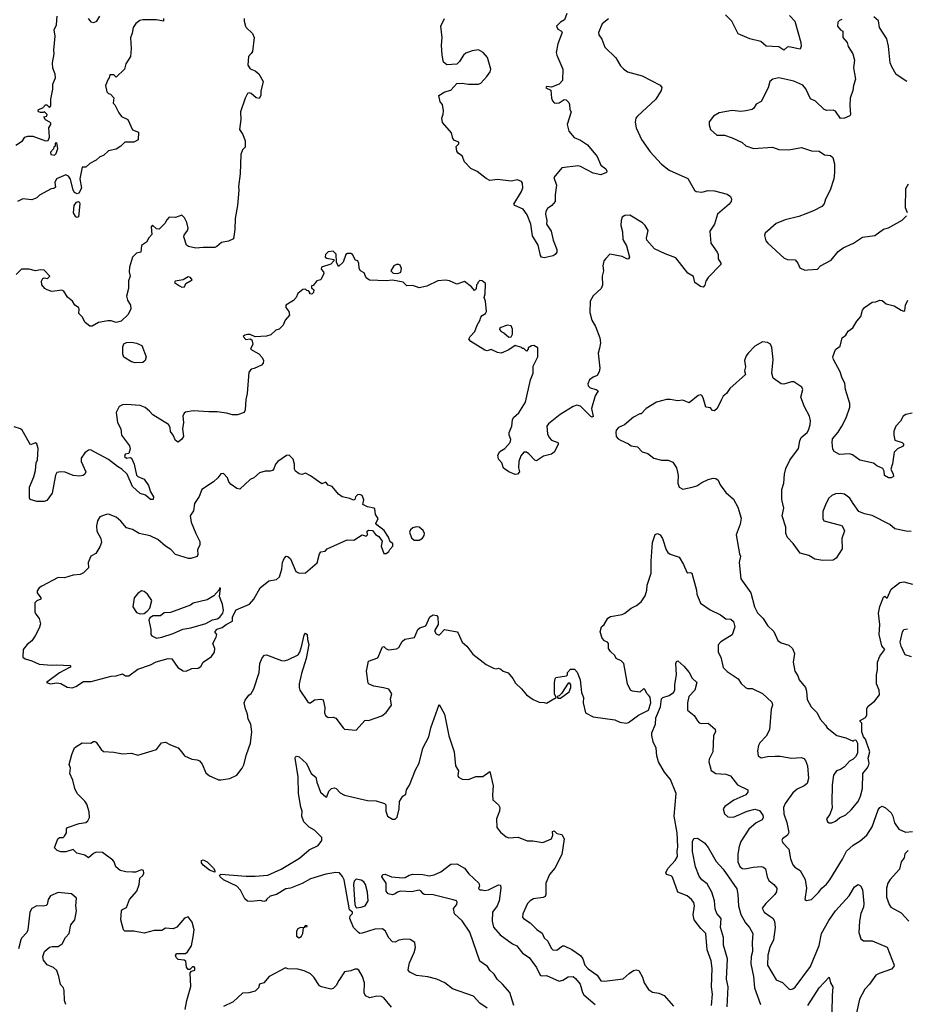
# Model space of a CAD drawing. Extents: x 1690054 to 1842981, y 782881 to 914114.
# Tile 367 of 656: x 1773570 to 1780595, y 843745 to 851546. Entities that reach past the tile are written whole.
import ezdxf

# ---------------------------------------------------------------- set-up
doc = ezdxf.new("R2010")
doc.units = 0

msp = doc.modelspace()

# ---------------------------------------------------------------- linework, layer by layer
at = {"layer": '0CON10XD'}
for points in [[(1773539.5, 850550.5), (1773592.5, 850585), (1773610, 850615), (1773635, 850624.2), (1773675, 850624), (1773775, 850586.7), (1773795, 850590), (1773806.1, 850613.9), (1773803, 850653), (1773800.7, 850689.3), (1773817.5, 850715), (1773817.5, 850725), (1773810, 850735), (1773775, 850752.5), (1773762.5, 850775), (1773785, 850782.5), (1773787.5, 850795), (1773767, 850817), (1773755, 850810), (1773735, 850810), (1773722.5, 850815), (1773717.5, 850825), (1773720, 850835), (1773753.6, 850846.4), (1773775, 850870), (1773785, 850870), (1773805, 850850), (1773816.4, 850863.6), (1773816.7, 850915), (1773833.6, 850996.4), (1773833.9, 851036.1), (1773853.3, 851085), (1773850, 851115), (1773831.7, 851161.7), (1773829.2, 851205), (1773843.1, 851275), (1773840, 851305), (1773850.6, 851415), (1773844.4, 851465), (1773862.5, 851505), (1773867.7, 851575)], [(1777905.8, 851595), (1777886.2, 851545), (1777854.6, 851525.4), (1777824.5, 851495), (1777835, 851470), (1777863.3, 851455), (1777868.6, 851445), (1777833.5, 851355), (1777821.1, 851285), (1777825.9, 851264.1), (1777874, 851155), (1777872, 851065), (1777845, 851034), (1777785, 851010), (1777745, 851017.1), (1777739.2, 851005), (1777778.3, 850988.3), (1777783.3, 850925), (1777791.7, 850901.7), (1777805, 850887.5), (1777825, 850883.3), (1777845, 850887.5), (1777885, 850913.3), (1777900.7, 850910.7), (1777920.7, 850890.7), (1777927.5, 850875), (1777930, 850835), (1777940, 850815), (1777908.8, 850715), (1777921.7, 850661.7), (1777963.4, 850613.4), (1778015, 850592), (1778070, 850555), (1778145, 850462.5), (1778175, 850393.8), (1778213.8, 850365), (1778223.3, 850345), (1778220, 850335), (1778175, 850317.5), (1778115, 850331.1), (1778015, 850384), (1777995, 850388.8), (1777865, 850372.5), (1777803.3, 850295), (1777823.9, 850233.9), (1777811.7, 850158.3), (1777812.5, 850105), (1777787.5, 850075), (1777751.2, 850048.8), (1777738.8, 850025), (1777736.2, 850005), (1777746.7, 849955), (1777743.3, 849925), (1777780.5, 849870.5), (1777798.3, 849798.3), (1777826.7, 849725), (1777826, 849705), (1777813.8, 849685), (1777796.7, 849675), (1777725, 849659.5), (1777705.4, 849665.4), (1777697, 849677), (1777679.6, 849759.6), (1777634.3, 849834.3), (1777621.3, 849925), (1777591, 850001), (1777559.5, 850045), (1777492.5, 850075), (1777485.8, 850085), (1777546.7, 850185), (1777556, 850215), (1777555, 850250), (1777547.5, 850265), (1777513.6, 850276.4), (1777465, 850266.2), (1777355, 850280), (1777295, 850272.5), (1777265, 850287.5), (1777195, 850342.5), (1777145, 850367.5), (1777095, 850420), (1777076.7, 850466.7), (1777047, 850487), (1777033.9, 850503.9), (1777028.3, 850541.7), (1777048.8, 850561.2), (1777050, 850575), (1777015, 850590), (1777003.3, 850605), (1776990.7, 850650.7), (1776921.2, 850731.2), (1776916.2, 850765), (1776926.7, 850796.7), (1776927.5, 850825), (1776920, 850875), (1776902.5, 850895), (1776892.5, 850945), (1776940, 850975), (1776985, 850987.5), (1777035, 851040), (1777075, 851043.3), (1777125, 851033.8), (1777205, 851034.2), (1777225, 851042), (1777272, 851095), (1777297, 851133), (1777304, 851155), (1777275.8, 851245), (1777242, 851285), (1777205, 851305.7), (1777155, 851300), (1777105, 851280), (1777087.1, 851265), (1777055, 851213.3), (1777035, 851192.5), (1776955, 851187.5), (1776929.3, 851209.3), (1776918.8, 851265), (1776913.3, 851345), (1776917.5, 851405), (1776906.7, 851495), (1776936.1, 851553.9)], [(1779668.8, 851578.8), (1779710.8, 851535), (1779760, 851365), (1779762.5, 851335), (1779755, 851312.5), (1779665, 851331.2), (1779651.7, 851328.3), (1779625, 851304.2), (1779585, 851330), (1779485, 851335.8), (1779441.7, 851371.7), (1779355, 851393.1), (1779332, 851405), (1779262, 851435), (1779213.1, 851535), (1779163.8, 851585)], [(1775347.5, 851555), (1775347.5, 851535), (1775360, 851495), (1775365, 851483.3), (1775415, 851437.5), (1775428, 851405), (1775414, 851295), (1775405, 851276.7), (1775383.3, 851255), (1775376.7, 851185), (1775395, 851157.5), (1775435, 851140), (1775465.9, 851115.9), (1775500, 851055), (1775480.7, 850979.3), (1775481.2, 850945), (1775467.3, 850922.7), (1775445, 850926.2), (1775405, 850960), (1775387, 850967), (1775375, 850960), (1775357.5, 850925), (1775320, 850815), (1775322.5, 850755), (1775312.5, 850675), (1775337, 850637), (1775356.4, 850586.4), (1775356.7, 850535), (1775334.5, 850515.5), (1775321.9, 850478.1), (1775316.2, 850325), (1775304.8, 850225), (1775307.7, 850195), (1775296.5, 850075), (1775278.2, 849971.8), (1775276, 849884), (1775265, 849808.5), (1775225, 849790.4), (1775168.1, 849781.9), (1775131.6, 849748.4), (1775115, 849741.9), (1775025, 849742.3), (1774965, 849735.2), (1774908, 849748), (1774890.8, 849760.8), (1774870, 849825), (1774872.4, 849837.6), (1774900, 849875), (1774905.3, 849895), (1774895, 849940), (1774876.7, 849975), (1774855, 849997.5), (1774805, 849977.5), (1774755, 849980), (1774735, 849960), (1774719.3, 849930.7), (1774675, 849887.5), (1774655, 849890), (1774622.5, 849917.5), (1774612.5, 849905), (1774616.7, 849845), (1774592.2, 849817.8), (1774575.7, 849784.3), (1774535, 849756.7), (1774530, 849705), (1774495, 849696.7), (1774464.3, 849665.7), (1774439, 849585), (1774438.3, 849548.3), (1774446.5, 849515), (1774432.8, 849477.2), (1774432.3, 849415), (1774416.9, 849355), (1774423, 849323), (1774448.5, 849285), (1774449.4, 849255), (1774430.5, 849209.5), (1774375, 849156.7), (1774335, 849147.5), (1774295, 849161.2), (1774269.3, 849160.7), (1774195, 849148), (1774145, 849118.5), (1774125, 849118.8), (1774087.6, 849147.6), (1774065, 849190.6), (1774039.4, 849219.4), (1774041.1, 849255), (1774035.5, 849265), (1774008, 849285), (1773988.8, 849315), (1773948.7, 849348.7), (1773920, 849395), (1773905, 849402.9), (1773866.6, 849396.6), (1773825, 849392.5), (1773788.8, 849405), (1773770, 849415), (1773745.8, 849445), (1773742, 849475), (1773754.1, 849495.9), (1773765, 849500), (1773790, 849495), (1773807.5, 849515), (1773765, 849561.2), (1773736.1, 849563.9), (1773695, 849556), (1773645, 849570), (1773585, 849570), (1773542.3, 849527.7)], [(1774710, 851555), (1774710, 851535), (1774653.8, 851543.8), (1774545, 851544.5), (1774521.1, 851538.9), (1774490, 851515), (1774470, 851485), (1774461.7, 851438.3), (1774447, 851403), (1774453, 851317), (1774447, 851253), (1774410, 851195), (1774400, 851155), (1774335, 851090), (1774315, 851110), (1774285, 851110), (1774280, 851085), (1774270, 851075), (1774250, 851025), (1774260, 850975), (1774275, 850960), (1774290, 850955), (1774317, 850927), (1774310, 850885), (1774325, 850870), (1774355, 850806.7), (1774377.7, 850777.7), (1774426.7, 850755), (1774464.3, 850674.3), (1774512.5, 850655), (1774507.5, 850595), (1774475, 850576.2), (1774404.1, 850575.9), (1774372.5, 850545), (1774335, 850520), (1774273.9, 850506.1), (1774235, 850470), (1774205, 850460), (1774175, 850432.5), (1774125, 850407.5), (1774095, 850377.5), (1774065, 850376.7), (1774045.8, 850284.2), (1774059.5, 850210.5), (1774038.3, 850171.7), (1774025, 850167.1), (1774005, 850175.8), (1773994.8, 850194.8), (1773972.3, 850282.3), (1773956.4, 850306.4), (1773935, 850317.1), (1773861.1, 850285), (1773848.8, 850255), (1773855, 850220), (1773841.7, 850208.3), (1773820, 850205), (1773727.5, 850155), (1773705, 850133.3), (1773665, 850117.5), (1773594.1, 850125.9), (1773553.3, 850106.7)], [(1774113.6, 851555), (1774135, 851529.4), (1774157, 851523), (1774181.2, 851535), (1774205, 851573.3)], [(1778235, 851552.5), (1778185, 851514), (1778157.5, 851445), (1778158, 851425), (1778181.7, 851391.7), (1778207, 851327), (1778292.7, 851242.7), (1778330.9, 851180.9), (1778355, 851156.2), (1778385, 851134), (1778501.7, 851101.7), (1778645, 851026.2), (1778657.7, 851007.7), (1778653.8, 850985), (1778610, 850915), (1778465, 850782.5), (1778453.3, 850765), (1778447.5, 850735), (1778455, 850690), (1778496.8, 850596.8), (1778565, 850498), (1778655, 850401.2), (1778715, 850353.8), (1778865, 850288.8), (1778918, 850195), (1778930, 850185), (1778975, 850178.1), (1779025, 850191.9), (1779075, 850189.2), (1779175, 850163.8), (1779201.2, 850145), (1779210, 850125), (1779207.5, 850105), (1779192, 850085), (1779100, 850005), (1779076.2, 849925), (1779038.3, 849871.7), (1779047.5, 849775), (1779096, 849705), (1779103.8, 849685), (1779105, 849650), (1779127, 849617), (1779127, 849607), (1779025.9, 849504.1), (1779006.2, 849475), (1778997.7, 849442.3), (1778985, 849427.5), (1778965, 849432.5), (1778920, 849465), (1778910, 849510), (1778865, 849538.6), (1778768.8, 849658.8), (1778685, 849692), (1778599.5, 849729.5), (1778539.3, 849799.3), (1778536.7, 849815), (1778550.6, 849875), (1778526.9, 849915), (1778505, 849935.6), (1778405, 849996), (1778365.9, 849994.1), (1778345, 849982.5), (1778336, 849955), (1778334.3, 849915), (1778347.5, 849865), (1778349.2, 849805), (1778379.2, 849755), (1778402.5, 849665), (1778395, 849650), (1778385, 849647.5), (1778345, 849670), (1778245, 849687.5), (1778213.3, 849655), (1778198.8, 849635), (1778190.6, 849595), (1778195.7, 849555), (1778186, 849515), (1778187, 849443), (1778176.2, 849415), (1778113.2, 849356.8), (1778091.4, 849315), (1778087.1, 849225), (1778104.2, 849165), (1778131.4, 849115), (1778166.9, 849025), (1778173.3, 848985), (1778165.5, 848944.5), (1778152.9, 848905), (1778166.9, 848785), (1778161.8, 848755), (1778145, 848727.5), (1778113.8, 848715), (1778085, 848692), (1778071.7, 848661.7), (1778073.9, 848643.9), (1778089.3, 848629.3), (1778137.3, 848617.3), (1778152.5, 848605), (1778129.2, 848565), (1778100.8, 848465), (1778115, 848402), (1778105, 848395.8), (1778095, 848401.1), (1778015, 848484.3), (1777985, 848490.6), (1777955, 848481.9), (1777852.6, 848417.4), (1777761.2, 848345), (1777746.7, 848325), (1777752, 848265), (1777765.6, 848235.6), (1777784.5, 848214.5), (1777833.3, 848195), (1777839.4, 848185), (1777805, 848120), (1777783.3, 848105), (1777721.6, 848088.4), (1777665, 848051.4), (1777652, 848055), (1777605, 848105.8), (1777585, 848118.8), (1777565, 848118.8), (1777540.3, 848089.7), (1777524.2, 848045.8), (1777522.5, 847995), (1777529.2, 847965), (1777515, 847946.2), (1777495, 847942.5), (1777446.7, 847965), (1777404.1, 847994.1), (1777390, 848035), (1777363.8, 848065), (1777358, 848095), (1777374.3, 848125.7), (1777415, 848148), (1777456.2, 848195), (1777460.7, 848220.7), (1777447.5, 848255), (1777447.5, 848275), (1777470, 848325), (1777473.6, 848376.4), (1777482.5, 848395), (1777525, 848430), (1777578.8, 848515), (1777616.7, 848693.3), (1777637.5, 848745), (1777638.3, 848801.7), (1777676.1, 848873.9), (1777675.8, 848945.8), (1777645, 848963.3), (1777625, 848962.5), (1777600, 848945), (1777600, 848935), (1777585, 848920), (1777565, 848940), (1777555, 848940), (1777545, 848950), (1777495, 848963.3), (1777445, 848930.8), (1777385, 848903.3), (1777355, 848908.8), (1777306.4, 848933.6), (1777275, 848922), (1777255, 848926.7), (1777145.9, 848995.9), (1777130, 849015), (1777138.8, 849035), (1777177.5, 849075), (1777194.3, 849125.7)], [(1780085, 851547.8), (1780065, 851538.9), (1780052.2, 851525), (1780049.4, 851495), (1780075, 851466), (1780093.6, 851453.6), (1780092.5, 851405), (1780126.1, 851366.1), (1780135, 851332.5), (1780172, 851275), (1780183.8, 851225), (1780176, 851165), (1780193.3, 851075), (1780175.9, 851024.1), (1780172.5, 850985), (1780150, 850925), (1780147.5, 850865), (1780153.3, 850795), (1780147.5, 850785), (1780105, 850764.4), (1780075, 850762.2), (1780035, 850822), (1780015, 850828.7), (1779966.6, 850826.6), (1779944.4, 850834.4), (1779875, 850900), (1779835, 850917.5), (1779798.6, 850998.6), (1779775, 851026.2), (1779705, 851059.4), (1779585, 851085.6), (1779537.5, 851075), (1779515, 851056.7), (1779501.2, 851005), (1779445, 850898.8), (1779405, 850876), (1779386.2, 850845), (1779373.3, 850835), (1779325, 850822.5), (1779285, 850818), (1779215, 850827.5), (1779111.2, 850808.8), (1779067.7, 850782.3), (1779032.3, 850737.7), (1779034.1, 850714.1), (1779043.8, 850675), (1779095, 850632), (1779155, 850630.8), (1779215, 850610.8), (1779295, 850573.3), (1779325, 850546.7), (1779385, 850526.2), (1779534.1, 850535.9), (1779585, 850518.1), (1779665, 850516), (1779765, 850534.2), (1779845, 850507.5), (1779905, 850503.3), (1779946.4, 850476.4), (1779995, 850468.8), (1780013.2, 850453.2), (1780025.7, 850405), (1780027.1, 850335), (1780020.5, 850285), (1779990.9, 850195), (1779956, 850125), (1779943.9, 850086.1), (1779925, 850066.7), (1779858.8, 850031.2), (1779798.3, 850008.3), (1779745, 849987.6), (1779635, 849960.9), (1779565, 849930.6), (1779476.7, 849855), (1779471.2, 849835), (1779483.3, 849795), (1779497.5, 849775), (1779627.6, 849657.6), (1779655, 849645.6), (1779713.6, 849643.6), (1779736.1, 849616.1), (1779750.7, 849580.7), (1779790.7, 849560.7)], [(1780598.6, 851055), (1780515, 851111.2), (1780481.7, 851171.7), (1780467.1, 851205), (1780453.8, 851335), (1780440, 851395), (1780384.1, 851484.1), (1780375, 851537.5), (1780338.3, 851568.3)], [(1773845, 850472.5), (1773860, 850485), (1773872.5, 850525), (1773865, 850570), (1773851.7, 850568.3), (1773850, 850545), (1773840, 850535), (1773838.3, 850521.7), (1773813.3, 850495), (1773817, 850477), (1773845, 850472.5)], [(1780604.6, 850015), (1780590, 850055), (1780592.8, 850207.2), (1780613.6, 850246.4)], [(1774025, 849977.5), (1774015, 849984.2), (1773995.5, 850015), (1774000.5, 850075), (1774020.4, 850099.6), (1774035, 850104.3), (1774045, 850096.7), (1774046.4, 850086.4), (1774035, 849984), (1774025, 849977.5)], [(1779790.7, 849560.7), (1779815, 849563.3), (1779890.5, 849569.5), (1779915, 849595.6), (1779999.4, 849640.6), (1780055, 849710), (1780095, 849738), (1780176.7, 849775), (1780248.1, 849821.9), (1780345, 849836.9), (1780415.6, 849885), (1780455, 849897.6), (1780563, 849957), (1780597.1, 849992.9)], [(1777194.3, 849125.7), (1777216.8, 849163.2), (1777225, 849190), (1777235, 849203.3), (1777261.7, 849218.3), (1777270, 849235), (1777260, 849315), (1777250, 849345), (1777257.5, 849375), (1777260, 849455), (1777235, 849477.5), (1777215, 849480), (1777200, 849465), (1777200, 849455), (1777190, 849445), (1777187, 849413), (1777175, 849400), (1777150, 849430), (1777095, 849472.5), (1777035, 849451.2), (1776976.3, 849476.3), (1776945, 849480.9), (1776884.2, 849475.8), (1776795, 849435.6), (1776735, 849422.5), (1776685, 849438.8), (1776638.3, 849438.3), (1776607.3, 849467.3), (1776525, 849482), (1776475, 849476), (1776341.2, 849481.2), (1776315, 849500), (1776299.3, 849539.3), (1776270, 849555), (1776260, 849575), (1776257.5, 849615), (1776250, 849635), (1776231.7, 849641.7), (1776207.5, 849685), (1776195, 849692.5), (1776167, 849693), (1776153.6, 849686.4), (1776133.3, 849625), (1776095, 849590), (1776080, 849625), (1776078.3, 849688.3), (1776055, 849712.5), (1776015, 849706.2), (1775994, 849685), (1775991.2, 849665), (1776005, 849656.2), (1776060, 849645), (1776060, 849635), (1776035, 849610), (1775962.5, 849585), (1775958.3, 849568.3), (1775978.3, 849548.3), (1775980, 849535), (1775956.4, 849483.6), (1775925, 849477.5), (1775895, 849440), (1775881.7, 849438.3), (1775881.7, 849421.7), (1775900, 849405), (1775897.5, 849385), (1775885, 849370), (1775870, 849375), (1775870, 849385), (1775858.3, 849398.3), (1775845, 849400), (1775835, 849410), (1775813, 849407), (1775773.6, 849376.4), (1775760, 849345), (1775739.3, 849320.7), (1775680, 849285), (1775678.8, 849265), (1775703.3, 849235), (1775706.7, 849205), (1775673.3, 849165), (1775657.5, 849125), (1775626.4, 849093.6), (1775600, 849085), (1775560.7, 849049.3), (1775525, 849037.5), (1775435, 849032.5), (1775395, 849052.5), (1775375, 849052.5), (1775355, 849047.5), (1775340, 849035), (1775363, 849013), (1775395, 849017.5), (1775408.3, 849008.3), (1775416.7, 848975), (1775400, 848935), (1775465, 848897.5), (1775490.7, 848870.7), (1775501.2, 848845), (1775498.8, 848825), (1775485, 848808.8), (1775428.8, 848781.2), (1775404, 848776), (1775385, 848752.5), (1775373.2, 848585), (1775363.1, 848536.9), (1775357.3, 848455), (1775347.5, 848435), (1775295, 848416), (1775255, 848416), (1775209.3, 848429.3), (1775135, 848438.8), (1775068.9, 848438.9), (1774945, 848446.9), (1774885, 848436), (1774872.3, 848427.7), (1774863.6, 848403.6), (1774868.8, 848355), (1774860, 848305), (1774866.7, 848245), (1774855, 848222.5), (1774825, 848197.5), (1774805, 848212.5), (1774785.5, 848255.5), (1774764.4, 848284.4), (1774762.9, 848315), (1774748.9, 848338.9), (1774625, 848414.3), (1774599.4, 848445), (1774565, 848472.2), (1774525, 848489.5), (1774415, 848497.1), (1774383.3, 848495), (1774357.4, 848482.6), (1774335.6, 848435), (1774345.7, 848354.3), (1774371.9, 848305), (1774376.7, 848255), (1774438.8, 848168.8), (1774445.8, 848145.8), (1774435, 848110), (1774405, 848102.5), (1774400, 848085), (1774415, 848071.2), (1774445, 848077.5), (1774455, 848072.5), (1774475.8, 848024.2), (1774496.2, 847936.2), (1774506.2, 847926.2), (1774555.4, 847905.4), (1774591.4, 847855), (1774606.2, 847805), (1774629.2, 847765), (1774626.5, 847743.5), (1774607.5, 847745), (1774567.7, 847777.7), (1774525, 847792), (1774465, 847848), (1774421.2, 847945), (1774379.2, 847985), (1774344.7, 848004.7), (1774275, 848062.5), (1774131.7, 848138.3), (1774115, 848134.4), (1774086.4, 848113.6), (1774058.3, 848071.7), (1774057.5, 848045), (1774093.8, 847965), (1774086.7, 847945), (1774072.5, 847935), (1774045, 847929.2), (1773995, 847934.3), (1773931.3, 847961.3), (1773895, 847964.4), (1773865, 847958), (1773853.2, 847936.8), (1773827.5, 847795), (1773784.2, 847735.8), (1773765, 847729.2), (1773705, 847730), (1773653.3, 847743.3), (1773646.7, 847756.7), (1773647.1, 847842.9), (1773682.5, 847925), (1773695.5, 847974.5), (1773700.8, 848035), (1773710.8, 848059.2), (1773717.3, 848147.3), (1773706.2, 848185), (1773695, 848193.3), (1773655, 848177.5), (1773590, 848295), (1773575.6, 848305.6), (1773525, 848321.2)], [(1776565, 849533.8), (1776590, 849545), (1776596.2, 849575), (1776585, 849600), (1776575, 849606.7), (1776555, 849607.5), (1776533.6, 849596.4), (1776510, 849555), (1776528.3, 849538.3), (1776565, 849533.8)], [(1774855, 849427.5), (1774875, 849430), (1774887.5, 849455), (1774937.5, 849485), (1774922.5, 849502.5), (1774905, 849508.6), (1774865, 849485.4), (1774802.5, 849475), (1774797.5, 849465), (1774835, 849436.7), (1774855, 849427.5)], [(1780500.5, 848119.5), (1780486.2, 848026.2), (1780473.3, 847985), (1780491.2, 847945), (1780493, 847927), (1780475, 847916.7), (1780455, 847916.7), (1780423.9, 847933.9), (1780419.3, 847969.3), (1780409.5, 847989.5), (1780361.7, 848011.7), (1780335, 848031.2), (1780226.7, 848055), (1780168.3, 848098.3), (1780145, 848106.7), (1780065, 848100), (1780022.5, 848125), (1780013.6, 848143.6), (1780008, 848195), (1780011.4, 848225), (1780055, 848277.5), (1780085, 848326.7), (1780117.6, 848392.4), (1780148, 848475), (1780147.5, 848505), (1780114, 848615), (1780108.8, 848665), (1780086.2, 848705), (1780071.2, 848755), (1780018.8, 848855), (1780013.9, 848876.1), (1780035, 848933.3), (1780070.7, 848959.3), (1780088, 849025), (1780115, 849046), (1780135, 849078.8), (1780171.2, 849105), (1780203.2, 849156.8), (1780234.3, 849195), (1780249.4, 849245), (1780265, 849265.6), (1780325, 849308), (1780355, 849310.6), (1780385, 849322.9), (1780405, 849322), (1780435, 849293.8), (1780497.9, 849277.9), (1780555, 849243.3), (1780575, 849236.7), (1780585, 849242.5), (1780590, 849285), (1780608.6, 849325)], [(1777445, 849030), (1777465, 849032.5), (1777476, 849055), (1777475.8, 849095), (1777465, 849119.2), (1777435, 849126.5), (1777374.2, 849105), (1777371.9, 849091.9), (1777385, 849076.7), (1777407.5, 849065), (1777445, 849030)], [(1774485, 848826), (1774455, 848836), (1774395, 848872.9), (1774386.4, 848895), (1774386.5, 848955), (1774395, 848977.5), (1774415, 848989.4), (1774455, 848990), (1774495, 848984.4), (1774538, 848965), (1774571.4, 848875), (1774563.2, 848846.8), (1774545, 848830), (1774485, 848826)], [(1780635, 847492), (1780595, 847492.9), (1780505, 847511.9), (1780465, 847546.9), (1780325, 847617.1), (1780265, 847630.8), (1780220, 847650), (1780173.3, 847713.3), (1780148, 847755), (1780105, 847786.7), (1780075, 847793.3), (1780035, 847788.2), (1780005, 847776.9), (1779981.4, 847755), (1779959.2, 847715), (1779935, 847650), (1779933.3, 847595), (1779942.5, 847575), (1780075, 847542.5), (1780087.5, 847535), (1780106.4, 847496.4), (1780084.1, 847435.9), (1780086.2, 847355), (1780039.7, 847280.3), (1780015.7, 847264.3), (1779935, 847260), (1779871.7, 847271.7), (1779821.7, 847301.7), (1779755, 847320), (1779700, 847395), (1779655, 847444.2), (1779640.5, 847475), (1779640, 847525), (1779612.5, 847615), (1779624.7, 847675), (1779610, 847745), (1779608.4, 847825), (1779625.4, 847875), (1779629.3, 847945), (1779639.6, 847990.4), (1779672.5, 848055), (1779740.4, 848149.6), (1779751.7, 848208.3), (1779763.1, 848235), (1779810, 848275), (1779821.4, 848295), (1779834.4, 848335), (1779836.8, 848366.8), (1779827.1, 848405), (1779787.4, 848477.4), (1779760.8, 848555), (1779776, 848615), (1779766.7, 848635), (1779705, 848676.2), (1779685, 848676.2), (1779625, 848657.5), (1779605, 848660), (1779540, 848705), (1779530, 848745), (1779540, 848855), (1779529.3, 848949.3), (1779520, 848975), (1779495, 848987.5), (1779455, 848992.5), (1779395, 848960), (1779345, 848907.5), (1779326.4, 848883.6), (1779313.3, 848845), (1779320, 848795), (1779313.3, 848765), (1779320, 848735), (1779196.7, 848625), (1779170, 848585), (1779145, 848562.5), (1779128, 848532), (1779097.5, 848465), (1779075, 848447.5), (1779060.7, 848450.7), (1779045, 848470), (1779007, 848477), (1778985, 848550), (1778975, 848567.5), (1778965, 848572.5), (1778945, 848567.5), (1778875, 848510), (1778825, 848532.5), (1778785, 848526.7), (1778725, 848536.7), (1778695, 848536.2), (1778615, 848516), (1778533.8, 848465), (1778495, 848422.5), (1778485, 848422.5), (1778435, 848396), (1778362.7, 848337.3), (1778315, 848314), (1778296, 848295), (1778292.5, 848275), (1778297.5, 848245), (1778312.9, 848225), (1778329.4, 848215), (1778395.3, 848185.3), (1778415, 848170.4), (1778465, 848162), (1778501.3, 848121.3), (1778548.1, 848108.1), (1778595, 848072), (1778655, 848055.6), (1778707.5, 848057.5), (1778745, 848040), (1778773.3, 847995), (1778782.3, 847962.3), (1778788, 847935), (1778784.1, 847874.1), (1778795, 847843.3), (1778825, 847826.7), (1778898, 847842), (1778935, 847854), (1778975, 847880), (1779025, 847902), (1779065, 847913.8), (1779085, 847911.2), (1779105, 847896.7), (1779121.3, 847861.3), (1779165, 847800), (1779226.2, 847746.2), (1779260, 847685), (1779287.3, 847597.3), (1779279.7, 847550.3), (1779247.1, 847465), (1779274.2, 847315), (1779282.5, 847295), (1779271.4, 847245), (1779284.4, 847115), (1779362.9, 847005), (1779391.8, 846895), (1779415, 846847.5), (1779462.4, 846802.4), (1779495, 846746.9), (1779545, 846698.8), (1779578.4, 846628.4), (1779605, 846608.5), (1779665, 846590), (1779694.1, 846564.1), (1779710, 846525), (1779698.6, 846455), (1779710.8, 846385), (1779736.8, 846346.8), (1779747.5, 846315), (1779795.8, 846255), (1779805.7, 846225), (1779810.3, 846160.3), (1779842.8, 846102.8), (1779890, 846055), (1779912.5, 846005), (1779956.1, 845956.1), (1779967.5, 845935), (1780045, 845876.2), (1780116.4, 845856.4), (1780175, 845830), (1780181.7, 845838.3), (1780195, 845840), (1780207.5, 845815), (1780207.5, 845735), (1780193, 845707), (1780173.6, 845686.4), (1780145, 845672.5), (1780105, 845626.7), (1780075, 845606.2), (1780043.3, 845595), (1780018.3, 845561.7), (1780007.1, 845485), (1780004, 845345), (1780008.3, 845301.7), (1779990.7, 845249.3), (1779962.5, 845215), (1779970.7, 845190.7), (1779985, 845182.5), (1780005, 845182.5)], [(1780640.8, 848429.2), (1780591.7, 848418.3), (1780570.8, 848405), (1780548.1, 848365), (1780512.9, 848325), (1780497.5, 848285), (1780495.4, 848255), (1780504.7, 848214.7), (1780562, 848195), (1780574, 848185), (1780573.8, 848175), (1780565.6, 848164.4), (1780526.2, 848145), (1780500.5, 848119.5)], [(1773985, 846253.6), (1774015, 846263.3), (1774075, 846301.9), (1774136.6, 846303.4), (1774295, 846346.2), (1774335, 846347.5), (1774385, 846362.5), (1774407.5, 846347.5), (1774435, 846348.8), (1774505, 846399.2), (1774606.7, 846435), (1774651.7, 846458.3), (1774745.8, 846485.8), (1774775, 846481.2), (1774823, 846413), (1774865, 846386.2), (1774890, 846385), (1774935, 846406.7), (1774985, 846407.5), (1775005, 846422.5), (1775025, 846456), (1775089.5, 846500.5), (1775113.8, 846535), (1775116.2, 846565), (1775100, 846605), (1775126.9, 846655), (1775131.2, 846675), (1775115, 846696.7), (1775135, 846716.2), (1775175, 846730), (1775205, 846755.6), (1775255, 846780), (1775256, 846816), (1775285, 846870.5), (1775391.2, 846915), (1775426.2, 846953.8), (1775476.2, 847045), (1775545, 847099.2), (1775605, 847110.8), (1775628.9, 847131.1), (1775647.4, 847192.6), (1775653.3, 847245), (1775665, 847276.2), (1775682.5, 847295), (1775695, 847294.2), (1775715, 847274.2), (1775758.8, 847175), (1775785, 847161.9), (1775835, 847162.7), (1775926.4, 847243.6), (1775945.6, 847315), (1775955, 847330.6), (1775990, 847335), (1776005.6, 847354.4), (1776165, 847424.2), (1776217.2, 847422.8), (1776285, 847463.8), (1776315, 847454.2), (1776327.1, 847465), (1776322.5, 847495), (1776335, 847502), (1776365, 847499.4), (1776388.3, 847468.3), (1776415, 847452), (1776443.3, 847415), (1776433.3, 847375), (1776455, 847317.5), (1776475, 847316.7), (1776495, 847332.5), (1776501.7, 847348.3), (1776526.7, 847375), (1776527, 847397), (1776505, 847410), (1776493.3, 847445), (1776459.1, 847499.1), (1776398.8, 847545), (1776393.3, 847555), (1776410, 847595), (1776390, 847625), (1776385, 847670), (1776377, 847677), (1776325, 847686.2), (1776290, 847705), (1776296.9, 847743.1), (1776282.5, 847775), (1776265, 847785.4), (1776247.2, 847782.8), (1776232, 847765), (1776226.4, 847743.6), (1776215, 847740), (1776185, 847753.8), (1776126.1, 847766.1), (1776096.1, 847786.1), (1776047, 847847), (1776015, 847857.5), (1775995, 847882.5), (1775965, 847867.5), (1775875, 847932.5), (1775835, 847952.5), (1775805, 847943.3), (1775785, 847947.5), (1775755, 847970), (1775747.5, 847985), (1775748.8, 848025), (1775736.7, 848065), (1775706.4, 848096.4), (1775685, 848093.3), (1775615, 848046.7), (1775597.5, 848025), (1775583.6, 847986.4), (1775572.5, 847975), (1775555, 847968.8), (1775515, 847970), (1775470, 847955), (1775425, 847916.7), (1775395.7, 847904.3), (1775315, 847826.7), (1775290.5, 847830.5), (1775245, 847862.5), (1775227.5, 847885), (1775216.1, 847916.1), (1775185, 847950), (1775165, 847947.5), (1775140, 847915), (1775104.4, 847885.6), (1775013.8, 847825), (1774992.7, 847767.3), (1774956.1, 847713.9), (1774948, 847655), (1774921.4, 847615), (1774927.8, 847565), (1774964.6, 847474.6), (1774998.3, 847411.7), (1774998.1, 847385), (1774979.5, 847345), (1774980.5, 847309.5), (1774975, 847293.3), (1774925, 847276.7), (1774906.4, 847276.4), (1774805, 847310), (1774767.9, 847347.9), (1774725, 847374.4), (1774665, 847426.7), (1774605, 847455.6), (1774516, 847474), (1774465, 847505.6), (1774415, 847520.6), (1774371.7, 847571.7), (1774335, 847603.8), (1774275, 847627.5), (1774254.2, 847625.8), (1774205, 847606), (1774185.7, 847575), (1774179.4, 847535), (1774181.9, 847495), (1774212.5, 847435), (1774217.1, 847405), (1774205, 847370), (1774173, 847317), (1774133.9, 847296.1), (1774111.4, 847245), (1774115, 847202.5), (1774075, 847163.8), (1774049.7, 847150.3), (1773995, 847144.4), (1773925, 847124.2), (1773875, 847126.5), (1773745, 847059.2), (1773724, 847045), (1773708.8, 847021.2), (1773708, 847005), (1773736.2, 846965), (1773736.2, 846955), (1773705, 846940.8), (1773690.8, 846925), (1773691.1, 846855), (1773697.1, 846835), (1773725, 846802.5), (1773735, 846760), (1773724, 846725), (1773692, 846665), (1773665, 846626.2), (1773630, 846595), (1773598.6, 846555), (1773594.5, 846495), (1773612.4, 846482.4), (1773665, 846467.5), (1773725, 846439.2), (1773825, 846430.8), (1773865, 846434.8), (1773968.9, 846428.9), (1773974, 846425), (1773969.4, 846415), (1773920.2, 846389.8), (1773885, 846371.6), (1773782.5, 846295), (1773813.7, 846283.7), (1773865, 846291.8), (1773895, 846288.1), (1773945, 846258.1), (1773985, 846253.6)], [(1776695, 847422.5), (1776735, 847423.3), (1776763, 847437), (1776775, 847460), (1776776.7, 847475), (1776768.3, 847498.3), (1776735, 847526.7), (1776711.7, 847528.3), (1776685, 847520), (1776667.5, 847505), (1776660, 847485), (1776675, 847440), (1776695, 847422.5)], [(1775805, 846587.5), (1775825, 846670), (1775835, 846686.7), (1775848.8, 846675), (1775850, 846635), (1775860.8, 846595), (1775840, 846485), (1775802.5, 846365), (1775785.8, 846285), (1775784.3, 846255), (1775790, 846235), (1775850.8, 846145), (1775865, 846133.3), (1775875.4, 846134.6), (1775905, 846157.1), (1775955, 846162), (1775975, 846156.7), (1775987.3, 846097.3), (1775984.1, 846054.1), (1775992.7, 846032.7), (1776015, 846016.7), (1776055, 846020), (1776075, 846013.3), (1776132.5, 845935), (1776145, 845925.8), (1776235, 845917.5), (1776305, 845992.5), (1776315, 845996.7), (1776335, 845992.5), (1776439.5, 846030.5), (1776472.7, 846057.3), (1776515.8, 846115), (1776508.8, 846165), (1776517.5, 846205), (1776495, 846241.9), (1776453.5, 846253.5), (1776375, 846266.4), (1776340.3, 846280.3), (1776330.3, 846290.3), (1776317.1, 846385), (1776335, 846462.9), (1776408.5, 846491.5), (1776445, 846576.2), (1776455, 846581.2), (1776475, 846562), (1776494.3, 846554.3), (1776555, 846561.2), (1776575, 846572.5), (1776600.8, 846619.2), (1776622.3, 846637.7), (1776698.3, 846651.7), (1776725.3, 846714.7), (1776741.8, 846728.2), (1776786.9, 846745), (1776820, 846815), (1776845, 846831.4), (1776876, 846826), (1776883.6, 846813.6), (1776886, 846755), (1776856.7, 846705), (1776869.1, 846679.1), (1776885, 846671.5), (1776896.8, 846673.2), (1776935, 846714.2), (1777036.7, 846695), (1777045.6, 846685.6), (1777075, 846613.3), (1777113.9, 846583.9), (1777160.5, 846520.5), (1777265, 846436.7), (1777325, 846407.5), (1777345, 846402.5), (1777365, 846407.5), (1777381.7, 846401.7), (1777400, 846385), (1777440.7, 846370.7), (1777477.3, 846327.3), (1777499.5, 846289.5), (1777545.7, 846245.7), (1777585.9, 846195.9), (1777639.3, 846159.3), (1777685, 846140), (1777725, 846137.5), (1777745, 846130), (1777820, 846175), (1777807.5, 846205), (1777808.8, 846295), (1777812, 846325), (1777818.8, 846335), (1777901.7, 846348.3), (1777910, 846355), (1777910, 846375), (1777935, 846400), (1777965, 846400), (1777987, 846377), (1778011.2, 846315), (1778021.2, 846215), (1778036.7, 846175), (1778034, 846135), (1778054.1, 846054.1), (1778115, 846023.1), (1778285, 845999.2), (1778325, 845980), (1778375, 845973.8), (1778395, 845978.8), (1778474.1, 846035.9), (1778552.2, 846075), (1778571.8, 846135), (1778565, 846178), (1778551.4, 846195), (1778538.5, 846208.5), (1778527.2, 846237.2), (1778515, 846246.2), (1778485, 846218.2), (1778427, 846227), (1778410, 846235), (1778386.2, 846285), (1778356.1, 846446.1), (1778336.1, 846466.1), (1778297.5, 846485), (1778285, 846507.5), (1778251.2, 846541.2), (1778236.7, 846565), (1778236.7, 846605), (1778227.5, 846615), (1778203.6, 846623.6), (1778186.4, 846646.4), (1778170, 846695), (1778180, 846735), (1778200, 846755), (1778230, 846805), (1778252.1, 846817.9), (1778345, 846834.4), (1778365, 846844.3), (1778415, 846883.8), (1778457.5, 846905), (1778495, 846933.3), (1778525, 846982.5), (1778540, 847025), (1778543.3, 847065), (1778575, 847160), (1778573.8, 847255), (1778583.9, 847405), (1778605, 847467.5), (1778625, 847476), (1778645, 847463.8), (1778662.2, 847435), (1778693.3, 847345), (1778705, 847326), (1778725, 847312), (1778795, 847287.5), (1778829.5, 847229.5), (1778855, 847170), (1778863, 847163), (1778885, 847167.5), (1778895, 847160), (1778932.5, 847025), (1778934.5, 846995), (1778965, 846924.2), (1779040.3, 846870.3), (1779122.1, 846832.1), (1779165, 846798), (1779205, 846796.2), (1779225, 846777.5), (1779236.7, 846735), (1779215, 846673.3), (1779125, 846617.5), (1779105.8, 846594.2), (1779103.6, 846535), (1779125.5, 846495.5), (1779145, 846412.5), (1779175, 846382.5), (1779262, 846325), (1779286, 846286), (1779320, 846255), (1779338.3, 846248.3), (1779375, 846247.5), (1779455, 846206.7), (1779530.8, 846139.2), (1779534, 846115), (1779525.4, 846084.6), (1779510.2, 845919.8), (1779485, 845870), (1779435, 845816.7), (1779424.1, 845795.9), (1779416.4, 845753.6), (1779421.2, 845715), (1779445, 845696.7), (1779495, 845709.2), (1779555, 845711.4), (1779595, 845710.8), (1779685.8, 845695.8), (1779765, 845700), (1779782.9, 845692.9), (1779797.9, 845677.9), (1779813.1, 845635), (1779819.5, 845535), (1779809.4, 845495), (1779786, 845475), (1779729.8, 845450.2), (1779695, 845420.6), (1779634.4, 845335), (1779622.2, 845305), (1779625.5, 845255), (1779647.7, 845185), (1779663.4, 845106.6), (1779654.5, 845085.5), (1779615, 845056), (1779610, 845045), (1779616.2, 845025), (1779665.6, 844975.6), (1779677.3, 844897.3), (1779695, 844850), (1779710.9, 844830.9), (1779754.3, 844804.3), (1779793, 844733), (1779804.4, 844665), (1779792.5, 844575), (1779805, 844567.5), (1779845, 844576.7), (1779899.7, 844630.3), (1779925.6, 844664.4), (1779963.2, 844696.8), (1779989.1, 844730.9), (1780088.5, 844895), (1780120.4, 844959.6), (1780173, 845007), (1780229.8, 845040.2), (1780281.9, 845085), (1780325, 845152), (1780371.4, 845285), (1780385, 845304), (1780405, 845314.2), (1780431.3, 845301.3), (1780475, 845261.2), (1780488.6, 845235), (1780502, 845182), (1780535, 845134), (1780588.3, 845108.3), (1780645, 845114)], [(1780005, 845182.5), (1780035, 845197.5), (1780065, 845222.5), (1780115, 845246.7), (1780158, 845285), (1780215, 845351.2), (1780233.3, 845395), (1780247.8, 845455), (1780251.2, 845575), (1780286.2, 845615), (1780296, 845635), (1780300, 845655), (1780293.3, 845695), (1780306.2, 845745), (1780272.5, 845845), (1780257.5, 845865), (1780243, 845903), (1780242.5, 845972.5), (1780230, 845985), (1780230, 845995), (1780273, 846017), (1780282.5, 846035), (1780282.5, 846085), (1780290, 846105), (1780345, 846150), (1780381.7, 846198.3), (1780381.2, 846235), (1780359.2, 846285), (1780358.1, 846355), (1780366.2, 846395), (1780366.9, 846455), (1780386.8, 846503.2), (1780426.2, 846555), (1780402.7, 846585), (1780380.3, 846675), (1780384.4, 846754.4), (1780375.3, 846845), (1780385, 846896.7), (1780415, 846970), (1780425, 846978.8), (1780445, 846964.2), (1780476, 847035), (1780545, 847087.5), (1780575, 847092.5), (1780645, 847074)], [(1774525, 846840), (1774555, 846842.5), (1774580, 846860), (1774600, 846885), (1774617.5, 846945), (1774582.5, 846995), (1774555, 847016.7), (1774535, 847020), (1774505, 847000), (1774476.2, 846965), (1774467.5, 846895), (1774495, 846850), (1774525, 846840)], [(1774655, 846646.7), (1774695, 846653.8), (1774785, 846682.6), (1774861.7, 846718.3), (1774925, 846727), (1775045, 846763.2), (1775097.8, 846792.2), (1775135, 846799.8), (1775155, 846812.3), (1775179.4, 846845), (1775185.7, 846865), (1775176.7, 846915), (1775153.8, 846975), (1775161.7, 847041.7), (1775155, 847043.8), (1775150.3, 847029.7), (1775109.6, 846980.4), (1775055, 846948.6), (1774945, 846923), (1774922.2, 846907.8), (1774765, 846848.8), (1774714.1, 846845.9), (1774685, 846823.8), (1774627.8, 846822.2), (1774601.7, 846808.3), (1774592.7, 846787.3), (1774608.5, 846715), (1774609.3, 846675), (1774617.1, 846665), (1774655, 846646.7)], [(1780637.4, 846497.4), (1780587.3, 846515), (1780555, 846581.9), (1780547.5, 846615), (1780564.1, 846695), (1780575, 846714.2), (1780605, 846720.8)], [(1774882, 843705), (1774894.2, 843775), (1774927, 843887), (1774920, 843995), (1774931.7, 844008.3), (1774957.5, 844015), (1774957.5, 844035), (1774951.7, 844041.7), (1774938.3, 844041.7), (1774918.3, 844021.7), (1774905, 844020), (1774890.7, 844040.7), (1774886.7, 844086.7), (1774874.3, 844094.3), (1774825, 844099.6), (1774809.6, 844115), (1774805.6, 844135), (1774815, 844148.1), (1774885, 844148.8), (1774900, 844160), (1774931.7, 844208.3), (1774945, 844280), (1774952.5, 844335), (1774937.5, 844395), (1774905, 844437.5), (1774875, 844426.7), (1774815, 844357.5), (1774785, 844343.3), (1774725, 844347.5), (1774695, 844330), (1774635, 844330), (1774555, 844308.8), (1774475, 844323.8), (1774403.9, 844323.9), (1774393.3, 844335), (1774372, 844415), (1774376.2, 844485), (1774384.2, 844495.8), (1774416.9, 844513.1), (1774440.8, 844575), (1774497.4, 844642.6), (1774515.7, 844695), (1774521.2, 844745), (1774545, 844766.7), (1774554, 844785), (1774550, 844805), (1774535, 844810), (1774486.9, 844793.1), (1774465, 844792.9), (1774410, 844795), (1774365, 844805.8), (1774331.2, 844835), (1774318.8, 844875), (1774308.3, 844888.3), (1774225, 844947.5), (1774175, 844950), (1774155, 844940.8), (1774115, 844906), (1774085, 844926), (1774022.3, 844942.3), (1773995, 844971.2), (1773935, 844952.5), (1773896.4, 844953.6), (1773867.5, 844965), (1773846.7, 844985), (1773872.7, 845057.3), (1773885, 845066.7), (1773915, 845067.5), (1773925, 845077.5), (1773940, 845105), (1773940, 845135), (1773950, 845145), (1774041.7, 845178.3), (1774095.3, 845184.8), (1774111.2, 845198.8), (1774122.3, 845225), (1774120.9, 845270.9), (1774101.7, 845331.7), (1774086.7, 845355), (1774026.2, 845415), (1774006.2, 845455), (1773992.3, 845522.3), (1773967, 845573), (1773973.3, 845615), (1773962.5, 845645), (1773982.5, 845725), (1774003.9, 845776.1), (1774013.9, 845786.1), (1774065, 845816.7), (1774135, 845813.3), (1774155, 845827.5), (1774165, 845827.5), (1774175, 845823.3), (1774214.4, 845764.4), (1774235, 845748), (1774315, 845743.8), (1774385, 845728.8), (1774455.8, 845735.8), (1774505, 845718.8), (1774655, 845763.3), (1774693.6, 845816.4), (1774725, 845823.3), (1774765, 845800), (1774826.1, 845776.1), (1774854.1, 845744.1), (1774875, 845713.8), (1774935, 845686.2), (1774975, 845683.3), (1774995, 845673.3), (1775015, 845646.7), (1775045, 845578.8), (1775073.3, 845555), (1775115, 845536.2), (1775145, 845523.8), (1775165, 845524), (1775235.7, 845534.3), (1775289.7, 845560.3), (1775333.8, 845615), (1775347.3, 845642.7), (1775365.9, 845724.1), (1775398.8, 845815), (1775410, 845905), (1775402.5, 845965), (1775380, 846005), (1775376.2, 846045), (1775358.8, 846085), (1775350, 846135), (1775356.4, 846153.6), (1775386.1, 846193.9), (1775405, 846207.5), (1775425.8, 846244.2), (1775468, 846375), (1775474, 846445), (1775490.5, 846489.5), (1775509.3, 846510.7), (1775525, 846513.3), (1775645, 846468), (1775665, 846466.2), (1775695, 846473.8), (1775777.5, 846515), (1775790, 846535), (1775805, 846587.5)], [(1779051.8, 843735), (1779059.5, 843825), (1779051.3, 843885), (1779057.9, 844027.9), (1779048.8, 844088.8), (1779017.6, 844177.6), (1779007.3, 844305), (1778967.8, 844345), (1778913.1, 844415), (1778905.6, 844455), (1778916.5, 844525), (1778911.7, 844551.7), (1778894.3, 844575), (1778858.6, 844605), (1778784.5, 844634.5), (1778742.9, 844752.9), (1778732.5, 844762.5), (1778696.2, 844775), (1778690, 844790), (1778707.3, 844825), (1778765, 844885.7), (1778782.7, 844917.3), (1778779.6, 844955), (1778785.8, 844994.2), (1778778.6, 845105), (1778755.9, 845235), (1778772.6, 845415), (1778726.3, 845526.3), (1778678.5, 845585), (1778632.7, 845665), (1778618.8, 845715), (1778613.8, 845775), (1778589.1, 845825), (1778577.8, 845875), (1778580, 845895), (1778608.9, 845965), (1778610.3, 846015), (1778647.9, 846102.1), (1778654.7, 846165), (1778665, 846175.8), (1778715, 846192.7), (1778751.1, 846215), (1778761.8, 846235), (1778761.1, 846278.9), (1778775.5, 846355), (1778768.9, 846445), (1778775, 846461.2), (1778785, 846466), (1778831.9, 846425), (1778875.8, 846375), (1778899.3, 846329.3), (1778936, 846295), (1778920, 846235), (1778871.5, 846185), (1778861.2, 846135), (1778861.1, 846075), (1778915, 846034.3), (1778940.1, 845990.1), (1778955, 845976.2), (1778975, 845970.5), (1779025, 845971.9), (1779081.5, 845925), (1779084.2, 845905), (1779066.7, 845875), (1779061.2, 845745), (1779033.6, 845686.4), (1779029.4, 845665), (1779047.8, 845597.8), (1779085, 845573.1), (1779165, 845567.5), (1779201.2, 845555), (1779257.5, 845485), (1779339.2, 845445), (1779339.2, 845425), (1779322.5, 845405), (1779227.8, 845362.2), (1779158, 845312), (1779144.3, 845295), (1779153.8, 845253.8), (1779180.7, 845230.7), (1779225, 845227.5), (1779335, 845276.4), (1779395, 845292.5), (1779431.4, 845281.4), (1779459.4, 845245), (1779460.6, 845225), (1779452.4, 845207.6), (1779405, 845182.9), (1779346.3, 845133.7), (1779284.7, 845035), (1779270, 844995), (1779259.6, 844935), (1779260, 844875), (1779275, 844837.5), (1779295, 844820), (1779315, 844817.7), (1779382.1, 844832.1), (1779445, 844837.5), (1779465, 844832.7), (1779479.5, 844819.5), (1779491.6, 844755), (1779505, 844727.1), (1779545.8, 844695), (1779569.2, 844665), (1779565.9, 844635.9), (1779554.6, 844615.4), (1779481.4, 844545), (1779454.3, 844505.7), (1779469.2, 844475), (1779515, 844444.4), (1779536.7, 844426.7), (1779550.5, 844405), (1779555.4, 844355), (1779541.8, 844255), (1779514.5, 844195), (1779498.5, 844135), (1779496.5, 844055), (1779565, 843938.8), (1779615, 843918.8), (1779665, 843868.8), (1779676.4, 843863.6), (1779695, 843866.7), (1779715, 843880), (1779835, 844045.8), (1779905, 844212.5), (1779922.8, 844305), (1779981.9, 844408.1), (1780034.5, 844485), (1780142.5, 844605), (1780183.6, 844676.4), (1780215, 844693.3), (1780232.5, 844685), (1780248.8, 844655), (1780259.1, 844545), (1780256.4, 844515), (1780235.6, 844465), (1780224.5, 844405), (1780219.4, 844315), (1780234, 844265), (1780255, 844248.8), (1780325, 844247.5), (1780445, 844198), (1780498.6, 844055), (1780496.3, 844043.7), (1780478.8, 844025), (1780379.8, 843990.2), (1780352.9, 843975), (1780305, 843905.8), (1780266.9, 843865), (1780223.6, 843786.4), (1780201.8, 843678.2)], [(1777855, 846170), (1777925, 846220), (1777937.5, 846255), (1777937, 846277), (1777928.3, 846288.3), (1777915, 846290), (1777863, 846207), (1777845, 846190), (1777830, 846185), (1777835, 846170), (1777855, 846170)], [(1776705.3, 844195.3), (1776700.9, 844235), (1776665, 844259.2), (1776617.9, 844262.1), (1776575, 844252.9), (1776545, 844238), (1776525, 844240), (1776492, 844275), (1776467.5, 844325), (1776445, 844344.2), (1776385, 844341.1), (1776285, 844307.8), (1776265, 844307.5), (1776255, 844313.8), (1776216, 844355), (1776186.7, 844425), (1776187.5, 844445), (1776206.7, 844465), (1776207.5, 844475), (1776182.7, 844492.7), (1776140.4, 844730.4), (1776129.1, 844759.1), (1776105, 844786.4), (1776075, 844789.1), (1775995.4, 844775.4), (1775875, 844740), (1775807.5, 844702.5), (1775715, 844664.4), (1775679.8, 844660.2), (1775605, 844615.7), (1775555, 844602.5), (1775528.3, 844578.3), (1775520, 844565), (1775505, 844558.8), (1775475, 844568.8), (1775405, 844560), (1775375, 844563.3), (1775355, 844580), (1775319.1, 844649.1), (1775290.6, 844680.6), (1775185, 844732.1), (1775158.5, 844755), (1775154.5, 844765.5), (1775165, 844775.9), (1775365, 844760.4), (1775435, 844759.8), (1775535, 844769.2), (1775640.6, 844815), (1775786.4, 844903.6), (1775865, 844968.5), (1775935.4, 845004.6), (1775965, 845043.3), (1775965, 845066.2), (1775906.7, 845125), (1775865, 845149.5), (1775821.7, 845191.7), (1775805.8, 845235), (1775809.5, 845275), (1775797.3, 845307.3), (1775780, 845415), (1775777.8, 845547.8), (1775752.5, 845695), (1775754.2, 845705.8), (1775765, 845711.2), (1775785, 845705.8), (1775842.6, 845652.6), (1775878.6, 845575), (1775916, 845545), (1775924, 845505), (1775953.3, 845425), (1775995, 845390), (1776005, 845390), (1776020, 845435), (1776040, 845455), (1776065, 845460), (1776077.5, 845455), (1776109.5, 845419.5), (1776143, 845403), (1776325, 845358.8), (1776395, 845356), (1776460, 845335), (1776470, 845325), (1776472.2, 845275), (1776485, 845236.7), (1776525, 845211.2), (1776545, 845212), (1776561.2, 845228.8), (1776577.5, 845295), (1776578.3, 845351.7), (1776606.1, 845393.9), (1776628.8, 845411.2), (1776636.1, 845443.9), (1776659.2, 845480.8), (1776707, 845603), (1776735.8, 845655), (1776764.2, 845775), (1776812, 845865), (1776828.8, 845935), (1776895, 846120), (1776937.1, 846045), (1776971.7, 845871.7), (1777011.5, 845745), (1777022.9, 845635), (1777046.2, 845595), (1777043, 845557), (1777047.5, 845545), (1777075, 845528.8), (1777125, 845526.9), (1777185, 845550.6), (1777240.5, 845549.5), (1777295, 845590), (1777320.9, 845475), (1777315.4, 845404.6), (1777320, 845365), (1777365, 845326.2), (1777375.8, 845305), (1777372, 845275), (1777348.6, 845215), (1777351.2, 845145), (1777380.3, 845110.3), (1777425, 845072), (1777445, 845064), (1777520.7, 845070.7), (1777590.7, 845040.7), (1777635, 845041.2), (1777715, 845026.2), (1777783.3, 845055), (1777793.3, 845085), (1777792.5, 845115), (1777805, 845120), (1777827.3, 845097.3), (1777865, 845090), (1777885.6, 845055.6), (1777865, 844933.3), (1777809.2, 844825), (1777768.5, 844775), (1777739.2, 844705), (1777740, 844615), (1777735, 844600), (1777718.3, 844591.7), (1777640.3, 844579.7), (1777615, 844566.2), (1777595, 844543.3), (1777557.7, 844462.3), (1777553.3, 844435), (1777561.2, 844425), (1777615, 844391.2), (1777668.7, 844338.7), (1777709.6, 844309.6), (1777725, 844272), (1777754, 844245), (1777780.3, 844190.3), (1777795, 844175.8), (1777825, 844173.3), (1777872.4, 844207.6), (1777885, 844209.2), (1777945, 844178.9), (1778013.1, 844133.1), (1778033.3, 844105), (1778048, 844055), (1778075, 844027.5), (1778145.6, 843975.6), (1778175, 843930), (1778205, 843928), (1778352.3, 843947.7), (1778399.7, 843990.3), (1778435, 844012.5), (1778455, 844019.2), (1778475, 844014), (1778505, 843961.2), (1778516.9, 843915), (1778553.8, 843863.8), (1778585, 843841.4), (1778635, 843833.1), (1778676, 843815), (1778751.4, 843731.4)], [(1779174.6, 843725), (1779183.8, 843885), (1779171.9, 843945), (1779178, 844105), (1779145.8, 844215), (1779145.8, 844275), (1779123.7, 844355), (1779129.2, 844425), (1779093.9, 844465), (1779082, 844502), (1779075.4, 844565), (1779053.8, 844633.8), (1779018.5, 844698.5), (1778975, 844732.5), (1778955, 844761.2), (1778924.2, 844835), (1778900.5, 844955), (1778900, 845035), (1778910.7, 845059.3), (1778941.7, 845061.7), (1778995.8, 845025.8), (1779026.6, 844986.6), (1779087.9, 844877.9), (1779145, 844815.8), (1779251.2, 844661.2), (1779260.8, 844615), (1779265.6, 844525), (1779285, 844456), (1779320.1, 844390.1), (1779351.9, 844355), (1779380, 844305), (1779374.3, 844235), (1779377.8, 844165), (1779367.2, 844125), (1779364.1, 844065.9), (1779385.3, 843964.7), (1779391.2, 843875), (1779439.1, 843745)], [(1780611.4, 844965), (1780583, 844937), (1780577.5, 844905), (1780555.6, 844874.4), (1780541.9, 844815), (1780467.5, 844735), (1780449.2, 844705), (1780437.5, 844665), (1780438, 844595), (1780460, 844535), (1780473.3, 844515), (1780555, 844470), (1780615, 844404.2)], [(1775115, 844793.3), (1775075, 844807.1), (1775025, 844847.7), (1775011.6, 844865), (1775010, 844885), (1775025, 844888.8), (1775055, 844874.6), (1775105.3, 844825), (1775117.5, 844805), (1775115, 844793.3)], [(1777485.7, 843735), (1777455, 843838.8), (1777396.9, 843905), (1777352.9, 843945), (1777329.4, 843985), (1777295.6, 844015), (1777275.8, 844045.8), (1777215, 844086.4), (1777136.4, 844316.4), (1777076.2, 844406.2), (1777015, 844462.5), (1777006.7, 844505), (1777032.7, 844537.3), (1777037.1, 844555), (1777030, 844565), (1777005, 844573.8), (1776845, 844613.3), (1776776.2, 844616.2), (1776763.7, 844623.7), (1776749.2, 844645), (1776735, 844649.1), (1776675, 844636.6), (1776588.7, 844641.3), (1776562.5, 844635), (1776545, 844620), (1776525, 844613.8), (1776490.3, 844620.3), (1776475, 844642.5), (1776472.9, 844705), (1776440.5, 844755), (1776446.6, 844773.4), (1776465, 844775.5), (1776515, 844755.6), (1776605, 844748.6), (1776625, 844750.8), (1776655, 844768.6), (1776685, 844776.9), (1776765, 844774.4), (1776815, 844764), (1776855, 844771.5), (1776906.7, 844795), (1776985, 844856.2), (1777035, 844858.8), (1777095, 844824.4), (1777128.1, 844778.1), (1777207.5, 844705), (1777214, 844685), (1777205, 844664), (1777215, 844653.5), (1777235, 844652)], [(1776240, 844510), (1776275, 844514), (1776306.2, 844525), (1776331.2, 844565), (1776325.6, 844635), (1776309.4, 844695), (1776296.9, 844715), (1776275, 844730), (1776235, 844735.7), (1776219.7, 844720.3), (1776214.4, 844695), (1776226, 844535), (1776232.5, 844515), (1776240, 844510)], [(1777235, 844652), (1777255, 844647.1), (1777285, 844651.1), (1777365, 844691.4), (1777378.7, 844688.7), (1777381.5, 844665), (1777368.1, 844565), (1777353.2, 844525), (1777317.5, 844475), (1777314.1, 844405), (1777325.3, 844355.3), (1777377.3, 844295), (1777474.6, 844225), (1777508.7, 844208.7), (1777555, 844151.2), (1777608, 844115), (1777665, 844036.5), (1777695, 843975.4), (1777705, 843970.8), (1777745, 843974.1), (1777845, 843928.1), (1777875, 843937.1), (1777915, 843963.5), (1777955, 843964.4), (1777975, 843949.4), (1778011.8, 843905), (1778029, 843839), (1778040.1, 843820.1), (1778131.2, 843745)], [(1773936.2, 843745), (1773924.2, 843775), (1773923.3, 843855), (1773916.7, 843875), (1773892.3, 843902.3), (1773880.6, 843965), (1773863, 844013), (1773837.1, 844037.1), (1773788.3, 844058.3), (1773757.5, 844095), (1773753.3, 844125), (1773767.5, 844165), (1773805, 844196.7), (1773826.4, 844203.6), (1773875, 844203.8), (1773905.7, 844224.3), (1773933.3, 844275), (1773962, 844305), (1773975, 844373.8), (1774005.6, 844415), (1774021.4, 844485), (1774016.1, 844526.1), (1774020, 844585), (1773979.5, 844619.5), (1773875, 844630.8), (1773815, 844603.8), (1773796.2, 844575), (1773787.5, 844535), (1773780.7, 844529.3), (1773755, 844522.9), (1773705, 844525.8), (1773665, 844503.8), (1773650, 844475), (1773633.3, 844335), (1773626.2, 844315), (1773585, 844269.2), (1773579.1, 844255), (1773561.6, 844185)], [(1775785, 844272.5), (1775802.5, 844285), (1775813.3, 844305), (1775820, 844350), (1775830, 844360), (1775848.3, 844361.7), (1775848.3, 844368.3), (1775835, 844370), (1775820, 844350), (1775795, 844352.5), (1775775, 844342.5), (1775763.3, 844325), (1775763.3, 844285), (1775785, 844272.5)], [(1777275, 843714), (1777215.5, 843755.5), (1777165, 843809.2), (1776998.3, 843868.3), (1776937.5, 843915), (1776875.2, 843945.2), (1776805, 843963.8), (1776713.8, 843973.8), (1776660.3, 844000.3), (1776648.8, 844015), (1776650, 844035), (1776659.5, 844075), (1776695.2, 844154.8), (1776705.3, 844195.3)], [(1776515, 843723.8), (1776455.4, 843795.4), (1776437.4, 843807.4), (1776400, 843810), (1776345, 843795.7), (1776311.2, 843811.2), (1776300, 843835), (1776303.3, 843915), (1776285.9, 843965.9), (1776257.5, 844015), (1776245, 844022.5), (1776225, 844023.3), (1776195, 844010), (1776145, 844002.5), (1776097.8, 843935), (1776078.5, 843895), (1776055, 843870.6), (1776035, 843864.2), (1775962.6, 843882.6), (1775945, 843892.5), (1775900.8, 843960.9), (1775875, 843986.5), (1775825, 844010.6), (1775775, 844023.8), (1775695, 844026.7), (1775675, 844033.3), (1775546.2, 843965), (1775505, 843916.7), (1775471.2, 843905), (1775461.2, 843875), (1775435, 843850), (1775385, 843836), (1775335, 843832.5), (1775261.2, 843765), (1775185, 843728.8)], [(1779814.1, 843735), (1779904.6, 843875.4), (1779985, 843960), (1779996, 843915), (1780014.2, 843885), (1780006.9, 843815), (1780006.4, 843685)]]:
    msp.add_lwpolyline(points, dxfattribs=at)

doc.saveas('drawing.dxf')
